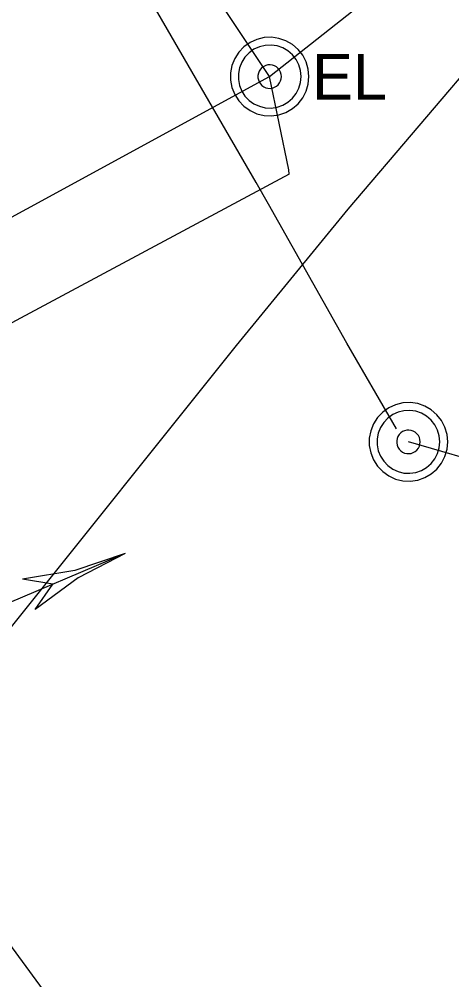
# Model space of a CAD drawing. Extents: x 600849 to 606371, y 330010 to 403088.
# Drawn here: x 604124.2 to 604160.5, y 338962.3 to 339042.9 of the extents above; entities that cross this region are included whole.
import ezdxf

# ---------------------------------------------------------------- set-up
doc = ezdxf.new("R2010")
doc.units = 0
for name, color, linetype in [('E_FTMS_Conduit', 7, 'Continuous'), ('E_LTG_CID', 7, 'Continuous'), ('E_SIG', 7, 'Continuous'), ('E_UTL_E', 7, 'Continuous'), ('E_UTL_E_UG', 7, 'Continuous')]:
    doc.layers.add(name, color=color, linetype=linetype)

msp = doc.modelspace()

# ---------------------------------------------------------------- linework, layer by layer
at = {"layer": 'E_FTMS_Conduit'}
for points in [[(604104.462, 339015.892), (604145.252, 339038.092), (604191.752, 339074.792)], [(604107.227, 338969.613), (604108.462, 338971.772), (604114.042, 338979.082), (604123.122, 338991.372), (604142.462, 339015.532), (604151.842, 339026.982), (604169.732, 339047.962), (604189.242, 339071.122), (604191.752, 339074.792)]]:
    msp.add_lwpolyline(points, dxfattribs=at)
at = {"layer": 'E_LTG_CID'}
msp.add_line((604146.892, 339029.902), (604096.012, 339002.712), dxfattribs=at)
for points in [[(604146.892, 339029.902), (604146.872, 339030.262), (604145.252, 339038.092), (604132.946, 339056.552), (604122.272, 339069.302), (604109.662, 339096.832), (604097.382, 339128.842), (604088.942, 339157.842), (604080.552, 339185.672), (604082.302, 339195.712), (604082.732, 339213.692), (604082.532, 339214.942)], [(604294.421, 339025.922), (604226.932, 339010.912), (604225.042, 339011.092), (604194.702, 339009.162), (604175.972, 339007.722), (604172.172, 339007.372), (604170.972, 339007.052), (604170.022, 339006.342), (604168.492, 339005.052), (604164.442, 339005.282), (604156.902, 339007.452)], [(604230.776, 338806.584), (604229.938, 338807.94), (604196.91, 338855.378), (604162.365, 338902.088), (604137.732, 338945.812), (604096.012, 339002.712)]]:
    msp.add_lwpolyline(points, dxfattribs=at)
at = {"layer": 'E_SIG'}
for points in [[(604133.129, 338998.097), (604122.044, 338993.393)], [(604133.129, 338998.098), (604128.894, 338996.677), (604124.491, 338995.926)], [(604133.129, 338998.098), (604129.164, 338996.04), (604125.565, 338993.395)], [(604127.054, 338995.519), (604124.491, 338995.927)], [(604125.565, 338993.397), (604127.054, 338995.519)]]:
    msp.add_lwpolyline(points, dxfattribs=at)
at = {"layer": 'E_UTL_E'}
for points in [[(604148.553, 339038.093), (604148.494, 339038.718), (604148.317, 339039.32), (604148.03, 339039.877), (604147.642, 339040.37), (604147.168, 339040.781), (604146.624, 339041.095), (604146.031, 339041.3), (604145.41, 339041.389), (604144.784, 339041.359), (604144.174, 339041.212), (604143.603, 339040.951), (604143.092, 339040.587), (604142.659, 339040.133), (604142.32, 339039.605), (604142.087, 339039.023), (604141.968, 339038.407), (604141.968, 339037.779), (604142.087, 339037.163), (604142.32, 339036.581), (604142.659, 339036.053), (604143.092, 339035.599), (604143.603, 339035.235), (604144.174, 339034.975), (604144.784, 339034.827), (604145.41, 339034.797), (604146.031, 339034.886), (604146.624, 339035.091), (604147.168, 339035.405), (604147.642, 339035.816), (604148.03, 339036.309), (604148.317, 339036.867), (604148.494, 339037.469), (604148.553, 339038.093)], [(604148.553, 339038.093), (604148.494, 339038.718), (604148.317, 339039.32), (604148.03, 339039.877), (604147.642, 339040.37), (604147.168, 339040.781), (604146.624, 339041.095), (604146.031, 339041.3), (604145.41, 339041.389), (604144.784, 339041.359), (604144.174, 339041.212), (604143.603, 339040.951), (604143.092, 339040.587), (604142.659, 339040.133), (604142.32, 339039.605), (604142.087, 339039.023), (604141.968, 339038.407), (604141.968, 339037.779), (604142.087, 339037.163), (604142.32, 339036.581), (604142.659, 339036.053), (604143.092, 339035.599), (604143.603, 339035.235), (604144.174, 339034.975), (604144.784, 339034.827), (604145.41, 339034.797), (604146.031, 339034.886), (604146.624, 339035.091), (604147.168, 339035.405), (604147.642, 339035.816), (604148.03, 339036.309), (604148.317, 339036.867), (604148.494, 339037.469), (604148.553, 339038.093)], [(604147.893, 339038.093), (604147.846, 339038.593), (604147.704, 339039.074), (604147.474, 339039.52), (604147.164, 339039.915), (604146.785, 339040.244), (604146.35, 339040.494), (604145.876, 339040.659), (604145.379, 339040.73), (604144.878, 339040.706), (604144.39, 339040.588), (604143.933, 339040.379), (604143.525, 339040.088), (604143.178, 339039.725), (604142.907, 339039.303), (604142.72, 339038.837), (604142.625, 339038.344), (604142.625, 339037.842), (604142.72, 339037.349), (604142.907, 339036.883), (604143.178, 339036.461), (604143.525, 339036.098), (604143.933, 339035.807), (604144.39, 339035.598), (604144.878, 339035.48), (604145.379, 339035.456), (604145.876, 339035.527), (604146.35, 339035.692), (604146.785, 339035.943), (604147.164, 339036.271), (604147.474, 339036.666), (604147.704, 339037.112), (604147.846, 339037.593), (604147.893, 339038.093)], [(604147.893, 339038.093), (604147.846, 339038.593), (604147.704, 339039.074), (604147.474, 339039.52), (604147.164, 339039.915), (604146.785, 339040.244), (604146.35, 339040.494), (604145.876, 339040.659), (604145.379, 339040.73), (604144.878, 339040.706), (604144.39, 339040.588), (604143.933, 339040.379), (604143.525, 339040.088), (604143.178, 339039.725), (604142.907, 339039.303), (604142.72, 339038.837), (604142.625, 339038.344), (604142.625, 339037.842), (604142.72, 339037.349), (604142.907, 339036.883), (604143.178, 339036.461), (604143.525, 339036.098), (604143.933, 339035.807), (604144.39, 339035.598), (604144.878, 339035.48), (604145.379, 339035.456), (604145.876, 339035.527), (604146.35, 339035.692), (604146.785, 339035.943), (604147.164, 339036.271), (604147.474, 339036.666), (604147.704, 339037.112), (604147.846, 339037.593), (604147.893, 339038.093)], [(604146.243, 339038.093), (604146.225, 339038.28), (604146.172, 339038.461), (604146.086, 339038.628), (604145.97, 339038.776), (604145.828, 339038.899), (604145.665, 339038.994), (604145.487, 339039.055), (604145.3, 339039.082), (604145.112, 339039.073), (604144.93, 339039.029), (604144.758, 339038.95), (604144.605, 339038.841), (604144.475, 339038.705), (604144.373, 339038.547), (604144.303, 339038.372), (604144.268, 339038.187), (604144.268, 339037.999), (604144.303, 339037.814), (604144.373, 339037.639), (604144.475, 339037.481), (604144.605, 339037.345), (604144.758, 339037.236), (604144.93, 339037.158), (604145.112, 339037.113), (604145.3, 339037.104), (604145.487, 339037.131), (604145.665, 339037.193), (604145.828, 339037.287), (604145.97, 339037.41), (604146.086, 339037.558), (604146.172, 339037.725), (604146.225, 339037.906), (604146.243, 339038.093)], [(604146.243, 339038.093), (604146.225, 339038.28), (604146.172, 339038.461), (604146.086, 339038.628), (604145.97, 339038.776), (604145.828, 339038.899), (604145.665, 339038.994), (604145.487, 339039.055), (604145.3, 339039.082), (604145.112, 339039.073), (604144.93, 339039.029), (604144.758, 339038.95), (604144.605, 339038.841), (604144.475, 339038.705), (604144.373, 339038.547), (604144.303, 339038.372), (604144.268, 339038.187), (604144.268, 339037.999), (604144.303, 339037.814), (604144.373, 339037.639), (604144.475, 339037.481), (604144.605, 339037.345), (604144.758, 339037.236), (604144.93, 339037.158), (604145.112, 339037.113), (604145.3, 339037.104), (604145.487, 339037.131), (604145.665, 339037.193), (604145.828, 339037.287), (604145.97, 339037.41), (604146.086, 339037.558), (604146.172, 339037.725), (604146.225, 339037.906), (604146.243, 339038.093)], [(604160.203, 339007.453), (604160.144, 339008.078), (604159.967, 339008.68), (604159.679, 339009.237), (604159.292, 339009.73), (604158.818, 339010.141), (604158.274, 339010.455), (604157.681, 339010.66), (604157.06, 339010.749), (604156.434, 339010.72), (604155.824, 339010.572), (604155.253, 339010.311), (604154.742, 339009.947), (604154.309, 339009.493), (604153.97, 339008.965), (604153.737, 339008.383), (604153.618, 339007.767), (604153.618, 339007.139), (604153.737, 339006.523), (604153.97, 339005.941), (604154.309, 339005.413), (604154.742, 339004.959), (604155.253, 339004.595), (604155.824, 339004.335), (604156.434, 339004.187), (604157.06, 339004.157), (604157.681, 339004.246), (604158.274, 339004.451), (604158.818, 339004.765), (604159.292, 339005.176), (604159.679, 339005.669), (604159.967, 339006.227), (604160.144, 339006.829), (604160.203, 339007.453)], [(604160.203, 339007.453), (604160.144, 339008.078), (604159.967, 339008.68), (604159.679, 339009.237), (604159.292, 339009.73), (604158.818, 339010.141), (604158.274, 339010.455), (604157.681, 339010.66), (604157.06, 339010.749), (604156.434, 339010.72), (604155.824, 339010.572), (604155.253, 339010.311), (604154.742, 339009.947), (604154.309, 339009.493), (604153.97, 339008.965), (604153.737, 339008.383), (604153.618, 339007.767), (604153.618, 339007.139), (604153.737, 339006.523), (604153.97, 339005.941), (604154.309, 339005.413), (604154.742, 339004.959), (604155.253, 339004.595), (604155.824, 339004.335), (604156.434, 339004.187), (604157.06, 339004.157), (604157.681, 339004.246), (604158.274, 339004.451), (604158.818, 339004.765), (604159.292, 339005.176), (604159.679, 339005.669), (604159.967, 339006.227), (604160.144, 339006.829), (604160.203, 339007.453)], [(604159.543, 339007.453), (604159.496, 339007.953), (604159.354, 339008.434), (604159.124, 339008.88), (604158.814, 339009.275), (604158.435, 339009.604), (604158, 339009.855), (604157.526, 339010.019), (604157.029, 339010.09), (604156.528, 339010.066), (604156.04, 339009.948), (604155.583, 339009.739), (604155.175, 339009.448), (604154.828, 339009.085), (604154.557, 339008.663), (604154.37, 339008.197), (604154.275, 339007.704), (604154.275, 339007.202), (604154.37, 339006.709), (604154.557, 339006.243), (604154.828, 339005.821), (604155.175, 339005.458), (604155.583, 339005.167), (604156.04, 339004.958), (604156.528, 339004.84), (604157.029, 339004.816), (604157.526, 339004.888), (604158, 339005.052), (604158.435, 339005.303), (604158.814, 339005.631), (604159.124, 339006.026), (604159.354, 339006.472), (604159.496, 339006.954), (604159.543, 339007.453)], [(604159.543, 339007.453), (604159.496, 339007.953), (604159.354, 339008.434), (604159.124, 339008.88), (604158.814, 339009.275), (604158.435, 339009.604), (604158, 339009.855), (604157.526, 339010.019), (604157.029, 339010.09), (604156.528, 339010.066), (604156.04, 339009.948), (604155.583, 339009.739), (604155.175, 339009.448), (604154.828, 339009.085), (604154.557, 339008.663), (604154.37, 339008.197), (604154.275, 339007.704), (604154.275, 339007.202), (604154.37, 339006.709), (604154.557, 339006.243), (604154.828, 339005.821), (604155.175, 339005.458), (604155.583, 339005.167), (604156.04, 339004.958), (604156.528, 339004.84), (604157.029, 339004.816), (604157.526, 339004.888), (604158, 339005.052), (604158.435, 339005.303), (604158.814, 339005.631), (604159.124, 339006.026), (604159.354, 339006.472), (604159.496, 339006.954), (604159.543, 339007.453)], [(604157.893, 339007.453), (604157.875, 339007.64), (604157.822, 339007.821), (604157.736, 339007.988), (604157.62, 339008.136), (604157.478, 339008.26), (604157.315, 339008.354), (604157.137, 339008.415), (604156.95, 339008.442), (604156.762, 339008.433), (604156.58, 339008.389), (604156.408, 339008.31), (604156.255, 339008.201), (604156.125, 339008.065), (604156.023, 339007.907), (604155.953, 339007.732), (604155.918, 339007.547), (604155.918, 339007.359), (604155.953, 339007.174), (604156.023, 339006.999), (604156.125, 339006.841), (604156.255, 339006.705), (604156.408, 339006.596), (604156.58, 339006.518), (604156.762, 339006.473), (604156.95, 339006.464), (604157.137, 339006.491), (604157.315, 339006.553), (604157.478, 339006.647), (604157.62, 339006.77), (604157.736, 339006.918), (604157.822, 339007.085), (604157.875, 339007.266), (604157.893, 339007.453)], [(604157.893, 339007.453), (604157.875, 339007.64), (604157.822, 339007.821), (604157.736, 339007.988), (604157.62, 339008.136), (604157.478, 339008.26), (604157.315, 339008.354), (604157.137, 339008.415), (604156.95, 339008.442), (604156.762, 339008.433), (604156.58, 339008.389), (604156.408, 339008.31), (604156.255, 339008.201), (604156.125, 339008.065), (604156.023, 339007.907), (604155.953, 339007.732), (604155.918, 339007.547), (604155.918, 339007.359), (604155.953, 339007.174), (604156.023, 339006.999), (604156.125, 339006.841), (604156.255, 339006.705), (604156.408, 339006.596), (604156.58, 339006.518), (604156.762, 339006.473), (604156.95, 339006.464), (604157.137, 339006.491), (604157.315, 339006.553), (604157.478, 339006.647), (604157.62, 339006.77), (604157.736, 339006.918), (604157.822, 339007.085), (604157.875, 339007.266), (604157.893, 339007.453)]]:
    msp.add_lwpolyline(points, dxfattribs=at)
at = {"layer": 'E_UTL_E_UG'}
msp.add_lwpolyline([(604155.892, 339008.542), (604154.159, 339011.537), (604151.732, 339015.732), (604145.162, 339027.382), (604144.109, 339029.202), (604134.432, 339045.932), (604121.032, 339068.622), (604107.712, 339096.412), (604096.112, 339128.012), (604087.272, 339157.872), (604082.397, 339178.037), (604079.972, 339185.522), (604076.542, 339210.972), (604076.441, 339212.377), (604075.442, 339226.302), (604072.712, 339250.801), (604071.742, 339272.271)], dxfattribs=at)

# ---------------------------------------------------------------- texts
at = {"layer": 'E_UTL_E'}
msp.add_text('EL', height=3.8491, dxfattribs=at).set_placement((604148.817, 339036.148))
msp.add_text('EL', height=3.8491, dxfattribs=at).set_placement((604148.817, 339036.148))

doc.saveas('drawing.dxf')
